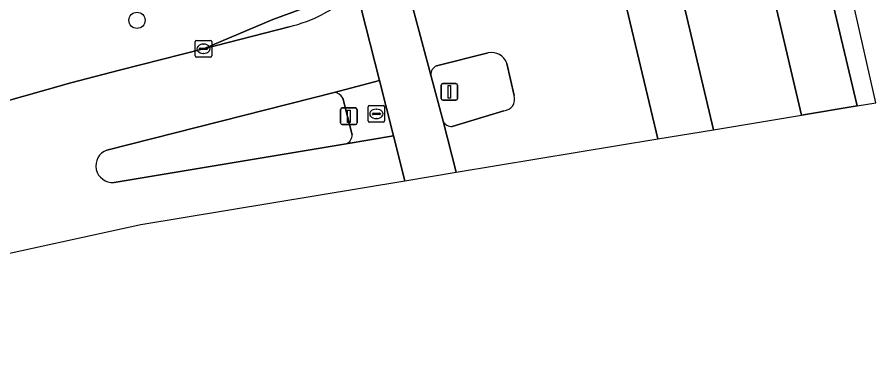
# Model space of a CAD drawing. Extents: x 158472 to 159562, y 388525 to 389606.
# Drawn here: x 159509.7 to 159561.5, y 388656.2 to 388677 of the extents above; entities that cross this region are included whole.
import ezdxf

# ---------------------------------------------------------------- set-up
doc = ezdxf.new("R2010")
doc.units = 0
for name, color, linetype in [('IMGEO_Boom', 7, 'Continuous'), ('IMGEO_Fietspad_gesloten', 7, 'Continuous'), ('IMGEO_Kolk', 7, 'Continuous'), ('IMGEO_Lichtmast', 7, 'Continuous'), ('IMGEO_OVBaan_gesloten', 7, 'Continuous'), ('IMGEO_Rijbaan_lokaal_gesloten', 7, 'Continuous'), ('IMGEO_Rijbaan_lokaal_open', 7, 'Continuous'), ('IMGEO_Rijbaan_regionaal_gesloten', 7, 'Continuous'), ('IMGEO_Rioolput', 7, 'Continuous'), ('IMGEO_Verkeerseiland_gesloten', 7, 'Continuous'), ('IMGEO_Verkeerseiland_groen', 7, 'Continuous'), ('IMGEO_Verkeersregelinstallatiepaal', 7, 'Continuous'), ('IMGEO_Voetpad_open', 7, 'Continuous')]:
    doc.layers.add(name, color=color, linetype=linetype)

msp = doc.modelspace()

# ---------------------------------------------------------------- linework, layer by layer
at = {"layer": 'IMGEO_Boom'}
msp.add_circle((159516.947, 388676.8), 0.489, dxfattribs=at)
at = {"layer": 'IMGEO_Fietspad_gesloten'}
for points in [[(159508.214, 388677.696), (159520.232, 388680.483), (159527.3, 388682.123), (159529.168, 388682.578), (159530.186, 388678.643), (159531.577, 388673.17), (159532.424, 388669.831), (159533.108, 388667.132)], [(159533.108, 388667.132), (159536.187, 388667.641), (159535.412, 388670.722), (159534.671, 388673.503), (159532.503, 388681.635)]]:
    msp.add_lwpolyline(points, dxfattribs=at)
at = {"layer": 'IMGEO_Kolk'}
for p, q in [((159520.454, 388674.661), (159520.454, 388675.513)), ((159520.529, 388675.587), (159521.381, 388675.587)), ((159521.455, 388675.513), (159521.455, 388674.661)), ((159520.713, 388675.081), (159520.713, 388675.093)), ((159521.151, 388675.044), (159520.753, 388675.044)), ((159520.756, 388675.13), (159521.154, 388675.13)), ((159520.942, 388675.367), (159520.967, 388675.367)), ((159521.197, 388675.093), (159521.197, 388675.081)), ((159521.381, 388674.587), (159520.529, 388674.587)), ((159520.965, 388674.807), (159520.94, 388674.807))]:
    msp.add_line(p, q, dxfattribs=at)
for points in [[(159520.454, 388674.661), (159520.454, 388675.513)], [(159520.529, 388675.587), (159521.381, 388675.587)], [(159521.455, 388675.513), (159521.455, 388674.661)], [(159521.381, 388674.587), (159520.529, 388674.587)]]:
    msp.add_lwpolyline(points, dxfattribs=at)
for centre, radius, start, end in [((159520.531, 388675.511), 0.0765, 91.552, 178.448), ((159520.531, 388675.511), 0.0765, 91.552, 178.448), ((159521.379, 388675.511), 0.0765, 1.552, 88.448), ((159521.379, 388675.511), 0.0765, 1.552, 88.448), ((159520.753, 388675.09), 0.0403, 85.8775, 175.7526), ((159520.75, 388675.08), 0.0366, 178.938, 274.7102), ((159521.154, 388675.087), 0.043, 264.8664, 352.4533), ((159521.158, 388675.092), 0.0386, 1.7309, 96.639), ((159520.531, 388674.663), 0.0765, 181.552, 268.448), ((159520.531, 388674.663), 0.0765, 181.552, 268.448), ((159521.379, 388674.663), 0.0765, 271.552, 358.448), ((159521.379, 388674.663), 0.0765, 271.552, 358.448)]:
    msp.add_arc(centre, radius, start, end, dxfattribs=at)
for centre, major_axis, ratio, start_param, end_param in [((159520.941, 388675.087), (-0.387, 0.002), 0.722429, 4.712389, 7.853982), ((159520.966, 388675.087), (-0.39, 0.002), 0.717154, 1.570796, 4.712389)]:
    msp.add_ellipse(centre, major_axis=major_axis, ratio=ratio, start_param=start_param, end_param=end_param, dxfattribs=at)
at = {"layer": 'IMGEO_Lichtmast'}
for p, q in [((159535.285, 388672.09), (159535.285, 388672.89)), ((159535.285, 388672.89), (159535.285, 388672.09)), ((159535.385, 388672.99), (159536.175, 388672.99)), ((159536.175, 388672.99), (159535.385, 388672.99)), ((159536.275, 388672.89), (159536.275, 388672.09)), ((159536.275, 388672.09), (159536.275, 388672.89)), ((159536.175, 388671.99), (159535.385, 388671.99)), ((159535.385, 388671.99), (159536.175, 388671.99))]:
    msp.add_line(p, q, dxfattribs=at)
msp.add_lwpolyline([(159535.705, 388672.865), (159535.855, 388672.865), (159535.855, 388672.115), (159535.705, 388672.115), (159535.705, 388672.865)], dxfattribs=at)
for centre, start, end in [((159535.385, 388672.89), 90, 180), ((159535.385, 388672.89), 90, 180), ((159536.175, 388672.89), 0, 90), ((159536.175, 388672.89), 360, 90), ((159535.385, 388672.09), 180, 270), ((159535.385, 388672.09), 180, 270), ((159536.175, 388672.09), 270, 0), ((159536.175, 388672.09), 270, 0)]:
    msp.add_arc(centre, 0.1, start, end, dxfattribs=at)
at = {"layer": 'IMGEO_OVBaan_gesloten'}
msp.add_lwpolyline([(159543.182, 388729.696), (159546.028, 388717.592), (159550.98, 388696.525), (159551.472, 388694.484), (159551.79, 388693.165), (159552.631, 388689.69), (159554.006, 388683.912), (159557.024, 388671.084), (159560.377, 388671.638), (159556.849, 388686.559), (159555.893, 388690.606), (159555.084, 388693.948), (159554.769, 388695.277), (159554.387, 388696.887), (159554.284, 388697.319), (159553.42, 388700.951), (159549.889, 388715.884), (159547.55, 388725.797), (159546.34, 388731.354)], dxfattribs=at)
for points in [[(159551.712, 388670.206), (159548.754, 388682.687), (159547.371, 388688.467), (159546.547, 388691.878), (159546.223, 388693.232), (159545.742, 388695.247), (159542.429, 388694.457), (159542.918, 388692.445), (159543.248, 388691.089), (159544.061, 388687.655), (159545.433, 388681.894), (159548.347, 388669.65)], [(159560.377, 388671.638), (159560.377, 388671.638), (159557.024, 388671.084), (159557.024, 388671.084)]]:
    msp.add_lwpolyline(points, close=True, dxfattribs=at)
at = {"layer": 'IMGEO_Rijbaan_lokaal_gesloten'}
for points in [[(159515.133, 388668.978), (159528.833, 388672.454), (159531.577, 388673.17), (159530.186, 388678.643), (159528.682, 388677.451), (159528.162, 388677.171)], [(159526.128, 388676.411), (159520.955, 388675.087), (159515.896, 388673.787), (159512.95, 388673.029), (159507.257, 388671.421), (159506.074, 388671.074), (159499.09, 388668.986)], [(159479.239, 388656.222), (159517.176, 388664.499), (159533.108, 388667.132), (159532.424, 388669.831), (159529.569, 388669.361), (159515.562, 388667.033)]]:
    msp.add_lwpolyline(points, dxfattribs=at)
for centre, radius, start, end in [((159523.934, 388685.384), 9.237, 283.7381, 297.2381), ((159515.466, 388668.032), 1.003, 109.3936, 275.483)]:
    msp.add_arc(centre, radius, start, end, dxfattribs=at)
at = {"layer": 'IMGEO_Rijbaan_lokaal_open'}
msp.add_lwpolyline([(159528.526, 388678.118), (159525.134, 388676.854), (159520.955, 388675.087), (159526.128, 388676.411)], dxfattribs=at)
msp.add_arc((159523.934, 388685.384), 9.237, 283.7381, 297.2381, dxfattribs=at)
at = {"layer": 'IMGEO_Rijbaan_regionaal_gesloten'}
for points in [[(159556.849, 388686.559), (159560.377, 388671.638), (159560.377, 388671.638), (159561.503, 388671.824), (159558.047, 388687.134)], [(159557.024, 388671.084), (159557.024, 388671.084), (159554.006, 388683.912)], [(159548.754, 388682.687), (159551.712, 388670.206), (159557.024, 388671.084)], [(159548.347, 388669.65), (159545.433, 388681.894)], [(159532.503, 388681.635), (159534.671, 388673.503)], [(159535.005, 388674.053), (159538.125, 388674.83)], [(159539.257, 388674.202), (159539.691, 388672.264)], [(159539.066, 388671.347), (159535.958, 388670.409)], [(159535.412, 388670.722), (159536.187, 388667.641), (159548.347, 388669.65)]]:
    msp.add_lwpolyline(points, dxfattribs=at)
for centre, radius, start, end in [((159538.334, 388673.872), 0.981, 19.6703, 102.2893), ((159535.234, 388673.538), 0.564, 113.9304, 183.5312), ((159539.021, 388672.049), 0.703, 273.6544, 17.7912), ((159535.912, 388670.962), 0.555, 205.6201, 274.732)]:
    msp.add_arc(centre, radius, start, end, dxfattribs=at)
at = {"layer": 'IMGEO_Rioolput'}
for p, q in [((159530.88, 388670.734), (159530.88, 388671.586)), ((159530.955, 388671.66), (159531.807, 388671.66)), ((159531.368, 388671.44), (159531.393, 388671.44)), ((159531.881, 388671.586), (159531.881, 388670.734)), ((159531.139, 388671.154), (159531.139, 388671.166)), ((159531.577, 388671.117), (159531.179, 388671.117)), ((159531.182, 388671.203), (159531.58, 388671.203)), ((159531.391, 388670.88), (159531.366, 388670.88)), ((159531.623, 388671.166), (159531.623, 388671.154)), ((159531.807, 388670.66), (159530.955, 388670.66))]:
    msp.add_line(p, q, dxfattribs=at)
for points in [[(159530.88, 388670.734), (159530.88, 388671.586)], [(159530.955, 388671.66), (159531.807, 388671.66)], [(159531.881, 388671.586), (159531.881, 388670.734)], [(159531.807, 388670.66), (159530.955, 388670.66)]]:
    msp.add_lwpolyline(points, dxfattribs=at)
for centre, radius, start, end in [((159530.957, 388671.584), 0.0765, 91.552, 178.448), ((159530.957, 388671.584), 0.0765, 91.552, 178.448), ((159531.805, 388671.584), 0.0765, 1.552, 88.448), ((159531.805, 388671.584), 0.0765, 1.552, 88.448), ((159531.179, 388671.163), 0.0403, 85.8775, 175.7526), ((159531.176, 388671.153), 0.0366, 178.938, 274.7102), ((159531.58, 388671.16), 0.043, 264.8664, 352.4533), ((159531.584, 388671.165), 0.0386, 1.7309, 96.639), ((159530.957, 388670.736), 0.0765, 181.552, 268.448), ((159530.957, 388670.736), 0.0765, 181.552, 268.448), ((159531.805, 388670.736), 0.0765, 271.552, 358.448), ((159531.805, 388670.736), 0.0765, 271.552, 358.448)]:
    msp.add_arc(centre, radius, start, end, dxfattribs=at)
for centre, major_axis, ratio, start_param, end_param in [((159531.367, 388671.16), (-0.387, 0.002), 0.722429, 4.712389, 7.853982), ((159531.392, 388671.16), (-0.39, 0.002), 0.717154, 1.570796, 4.712389)]:
    msp.add_ellipse(centre, major_axis=major_axis, ratio=ratio, start_param=start_param, end_param=end_param, dxfattribs=at)
at = {"layer": 'IMGEO_Verkeerseiland_gesloten'}
for points in [[(159538.125, 388674.83), (159535.005, 388674.053)], [(159539.691, 388672.264), (159539.257, 388674.202)], [(159534.671, 388673.503), (159535.412, 388670.722)], [(159528.833, 388672.454), (159515.133, 388668.978)], [(159529.918, 388669.901), (159529.36, 388672.115)], [(159535.958, 388670.409), (159539.066, 388671.347)], [(159515.562, 388667.033), (159529.569, 388669.361)]]:
    msp.add_lwpolyline(points, dxfattribs=at)
for centre, radius, start, end in [((159538.334, 388673.872), 0.981, 19.6703, 102.2893), ((159535.234, 388673.538), 0.564, 113.9304, 183.5312), ((159528.821, 388671.857), 0.597, 25.6093, 88.8873), ((159539.021, 388672.049), 0.703, 273.6544, 17.7912), ((159535.912, 388670.962), 0.555, 205.6201, 274.732), ((159529.374, 388669.87), 0.545, 290.9479, 3.3032), ((159515.466, 388668.032), 1.003, 109.3936, 275.483)]:
    msp.add_arc(centre, radius, start, end, dxfattribs=at)
at = {"layer": 'IMGEO_Verkeerseiland_groen'}
msp.add_lwpolyline([(159499.09, 388668.986), (159506.074, 388671.074), (159507.257, 388671.421), (159512.95, 388673.029), (159515.896, 388673.787), (159520.955, 388675.087), (159525.134, 388676.854), (159528.526, 388678.118)], dxfattribs=at)
at = {"layer": 'IMGEO_Verkeersregelinstallatiepaal'}
for p, q in [((159529.225, 388670.619), (159529.225, 388671.419)), ((159529.225, 388671.419), (159529.225, 388670.619)), ((159529.325, 388671.519), (159530.115, 388671.519)), ((159530.115, 388671.519), (159529.325, 388671.519)), ((159530.215, 388671.419), (159530.215, 388670.619)), ((159530.215, 388670.619), (159530.215, 388671.419)), ((159530.115, 388670.519), (159529.325, 388670.519)), ((159529.325, 388670.519), (159530.115, 388670.519))]:
    msp.add_line(p, q, dxfattribs=at)
msp.add_lwpolyline([(159529.645, 388671.394), (159529.795, 388671.394), (159529.795, 388670.644), (159529.645, 388670.644), (159529.645, 388671.394)], dxfattribs=at)
for centre, start, end in [((159529.325, 388671.419), 90, 180), ((159529.325, 388671.419), 90, 180), ((159530.115, 388671.419), 0, 90), ((159530.115, 388671.419), 360, 90), ((159529.325, 388670.619), 180, 270), ((159529.325, 388670.619), 180, 270), ((159530.115, 388670.619), 270, 0), ((159530.115, 388670.619), 270, 0)]:
    msp.add_arc(centre, 0.1, start, end, dxfattribs=at)
at = {"layer": 'IMGEO_Voetpad_open'}
for points in [[(159531.577, 388673.17), (159528.833, 388672.454)], [(159529.569, 388669.361), (159532.424, 388669.831), (159531.577, 388673.17)], [(159529.36, 388672.115), (159529.918, 388669.901)]]:
    msp.add_lwpolyline(points, dxfattribs=at)
for centre, radius, start, end in [((159528.821, 388671.857), 0.597, 25.6093, 88.8873), ((159529.374, 388669.87), 0.545, 290.9479, 3.3032)]:
    msp.add_arc(centre, radius, start, end, dxfattribs=at)

doc.saveas('drawing.dxf')
